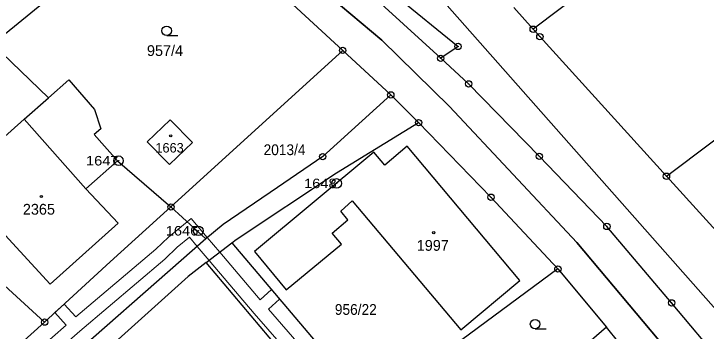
# Model space of a CAD drawing. Extents: x -679733 to -673243, y -1075091 to -1066557.
# Drawn here: x -676314.1 to -676205, y -1070466.2 to -1070416.1 of the extents above; entities that cross this region are included whole.
import ezdxf
from ezdxf.enums import TextEntityAlignment as Align

# ---------------------------------------------------------------- set-up
doc = ezdxf.new("R2010")
doc.units = 0
doc.header["$LTSCALE"] = 0.68
for name, color, linetype, lineweight in [('1', 7, 'Continuous', 25), ('13', 7, 'Continuous', 13), ('3', 7, 'Continuous', 25), ('4', 7, 'Continuous', 13), ('5', 7, 'Continuous', 25), ('6', 7, 'Continuous', 35), ('8', 7, 'Continuous', 25)]:
    doc.layers.add(name, color=color, linetype=linetype, lineweight=lineweight)
doc.layers.add('2', color=7, linetype='Continuous')

msp = doc.modelspace()

# ---------------------------------------------------------------- linework, layer by layer
at = {"layer": '1'}
for p, q in [((-676235.28, -1070415.17), (-676232.22, -1070418.57)), ((-676262.25, -1070421.91), (-676254.67, -1070428.94)), ((-676250.28, -1070433.31), (-676254.67, -1070428.94)), ((-676297.74, -1070439.33), (-676302.72, -1070443.77)), ((-676283.83, -1070451.63), (-676289.31, -1070446.62)), ((-676283.75, -1070455.38), (-676279.7, -1070452.27)), ((-676279.7, -1070452.27), (-676257.25, -1070478.8)), ((-676261.13, -1070482.24), (-676283.75, -1070455.38)), ((-676228.33, -1070456.39), (-676243.46, -1070467.6))]:
    msp.add_line(p, q, dxfattribs=at)
for points in [[(-676043.03, -1070263.23), (-676102.28, -1070317.37), (-676133.46, -1070342.07), (-676206.69, -1070399.26), (-676232.22, -1070418.57)], [(-676211.22, -1070441.76), (-676168.48, -1070409.51), (-676068.38, -1070325.38), (-676023.75, -1070282.4)], [(-676289.21, -1070397.75), (-676307.39, -1070412.73), (-676317.42, -1070420.91), (-676308.59, -1070429.38), (-676305.39, -1070426.58)], [(-676262.25, -1070421.91), (-676272.77, -1070412.13), (-676289.21, -1070397.75)], [(-676266.15, -1070405.58), (-676263.78, -1070404.52), (-676253.86, -1070413.25), (-676244.07, -1070421.3), (-676246.8, -1070423.16)], [(-676246.8, -1070423.16), (-676255.59, -1070415.08), (-676266.15, -1070405.58)], [(-676232.22, -1070418.57), (-676231.17, -1070419.75), (-676211.22, -1070441.76)], [(-676297.74, -1070439.33), (-676289.31, -1070446.62), (-676262.25, -1070421.91)], [(-676141.83, -1070569.92), (-676144.44, -1070564.33), (-676152.99, -1070546.76), (-676164.18, -1070526.62), (-676174.53, -1070509.34), (-676186.18, -1070492.73), (-676198.64, -1070476.27), (-676202.38, -1070471.31), (-676210.41, -1070461.74), (-676220.62, -1070449.69), (-676231.26, -1070438.62), (-676242.4, -1070427.2), (-676246.8, -1070423.16)], [(-676305.39, -1070426.58), (-676301.35, -1070431.22), (-676300.37, -1070434.31), (-676301.39, -1070435.2), (-676297.74, -1070439.33)], [(-676254.67, -1070428.94), (-676265.4, -1070438.67), (-676272.53, -1070443.52), (-676281.08, -1070449.38), (-676283.83, -1070451.63)], [(-676315.42, -1070451.08), (-676318.69, -1070454.02), (-676326.48, -1070445.29), (-676323.21, -1070442.37), (-676312.46, -1070432.78), (-676308.59, -1070429.38)], [(-676279.7, -1070452.27), (-676279.04, -1070451.76), (-676263.23, -1070441.22), (-676250.28, -1070433.31)], [(-676250.28, -1070433.31), (-676238.88, -1070445.08), (-676228.33, -1070456.39), (-676220.7, -1070465.59)], [(-676262.55, -1070447.28), (-676260.76, -1070445.65), (-676243.63, -1070466.02), (-676234.35, -1070458.21), (-676252.11, -1070437.03), (-676255.62, -1070440), (-676257.32, -1070437.95)], [(-676257.32, -1070437.95), (-676276.16, -1070453.65), (-676271.18, -1070459.7), (-676262.45, -1070452.46), (-676263.88, -1070450.74), (-676261.45, -1070448.62), (-676262.55, -1070447.28)], [(-676128.14, -1070569.09), (-676136.22, -1070550.32), (-676158.18, -1070512.48), (-676186.89, -1070468.59), (-676188.3, -1070467.03), (-676191.43, -1070463.58), (-676211.22, -1070441.76)], [(-676302.72, -1070443.77), (-676297.62, -1070449.17), (-676308.33, -1070458.79), (-676315.42, -1070451.08)], [(-676309.22, -1070464.78), (-676298.88, -1070455.25), (-676289.31, -1070446.62)], [(-676283.83, -1070451.63), (-676309.29, -1070474.03), (-676329.29, -1070492.8), (-676393.81, -1070549.68), (-676407.48, -1070563.59), (-676408.1, -1070570), (-676404.16, -1070564.97), (-676403.29, -1070564.16)], [(-676323.98, -1070451.37), (-676318.76, -1070456.11), (-676309.22, -1070464.78)], [(-676283.75, -1070455.38), (-676286.62, -1070457.59), (-676330.13, -1070496.75), (-676340.18, -1070505.73), (-676339.85, -1070506.11)], [(-676309.22, -1070464.78), (-676321.63, -1070475.96), (-676337.6, -1070490.6)], [(-676211.99, -1070476.56), (-676218.72, -1070467.98), (-676220.7, -1070465.59), (-676230.58, -1070474.19)]]:
    msp.add_lwpolyline(points, dxfattribs=at)
msp.add_lwpolyline([(-676289.44, -1070432.85), (-676285.94, -1070436.45), (-676289.53, -1070439.9), (-676293.04, -1070436.34)], close=True, dxfattribs=at)
at = {"layer": '13'}
msp.add_lwpolyline([(-676331.48, -1070491.31), (-676312.91, -1070474.42), (-676310.48, -1070472.25), (-676308.71, -1070470.61), (-676303.68, -1070466.2), (-676290.26, -1070454.84), (-676288.31, -1070452.95), (-676286.4, -1070451.4), (-676285.19, -1070452.83), (-676283.59, -1070451.44), (-676286.12, -1070448.46), (-676286.74, -1070448.97), (-676289.71, -1070451.37), (-676291.68, -1070453.28), (-676304.31, -1070463.97), (-676306.13, -1070461.94), (-676307.61, -1070463.29), (-676305.83, -1070465.28), (-676310.13, -1070469.05), (-676311.9, -1070470.69), (-676313.6, -1070472.21), (-676315.38, -1070470.33)], dxfattribs=at)
for points in [[(-676285.19, -1070452.83), (-676283.31, -1070455.04), (-676281.63, -1070453.75), (-676283.59, -1070451.44)], [(-676283.31, -1070455.04), (-676276.19, -1070463.41), (-676260.39, -1070481.58), (-676257.44, -1070478.97), (-676257.81, -1070478.55), (-676259.17, -1070479.78), (-676273.95, -1070462.76), (-676272.19, -1070461.15), (-676273.48, -1070459.62), (-676275.26, -1070461.24), (-676281.63, -1070453.75)]]:
    msp.add_lwpolyline(points, close=True, dxfattribs=at)
at = {"layer": '3'}
for p, q in [((-676289.983, -1070419.57), (-676288.233, -1070419.57)), ((-676231.933, -1070465.85), (-676230.183, -1070465.85))]:
    msp.add_line(p, q, dxfattribs=at)
for centre in [(-676289.9829, -1070418.8198), (-676231.9329, -1070465.0998)]:
    msp.add_circle(centre, 0.75, dxfattribs=at)
at = {"layer": '4'}
msp.add_line((-676312.46, -1070432.78), (-676302.72, -1070443.77), dxfattribs=at)
at = {"layer": '5'}
for centre in [(-676289.3568, -1070435.3992), (-676309.7268, -1070444.9692), (-676247.8968, -1070450.6592)]:
    msp.add_circle(centre, 0.175, dxfattribs=at)
at = {"layer": '6'}
for p, q in [((-676197.26, -1070469.8), (-676275.07, -1070381.63)), ((-676288.23, -1070393.26), (-676256.09, -1070420.29)), ((-676256.09, -1070420.29), (-676245.39, -1070430.79)), ((-676245.39, -1070430.79), (-676225.37, -1070452.22)), ((-676225.37, -1070452.22), (-676204.63, -1070476.9))]:
    msp.add_line(p, q, dxfattribs=at)
at = {"layer": '8'}
for centre, radius in [((-676232.22, -1070418.5699), 0.5), ((-676232.22, -1070418.5699), 0.0303), ((-676231.17, -1070419.7499), 0.5), ((-676231.17, -1070419.7499), 0.0303), ((-676244.07, -1070421.2999), 0.5), ((-676244.07, -1070421.2999), 0.0303), ((-676262.25, -1070421.9099), 0.5), ((-676262.25, -1070421.9099), 0.0303), ((-676246.8, -1070423.1599), 0.5), ((-676246.8, -1070423.1599), 0.0303), ((-676242.4, -1070427.1999), 0.5), ((-676242.4, -1070427.1999), 0.0303), ((-676254.67, -1070428.9399), 0.5), ((-676254.67, -1070428.9399), 0.0303), ((-676250.28, -1070433.3099), 0.5), ((-676250.28, -1070433.3099), 0.0303), ((-676297.57, -1070439.3198), 0.75), ((-676265.4, -1070438.6699), 0.5), ((-676265.4, -1070438.6699), 0.0303), ((-676231.26, -1070438.6199), 0.5), ((-676231.26, -1070438.6199), 0.0303), ((-676297.57, -1070439.3198), 0.03), ((-676211.22, -1070441.7599), 0.5), ((-676211.22, -1070441.7599), 0.0303), ((-676263.2, -1070442.8998), 0.75), ((-676263.2, -1070442.8998), 0.03), ((-676238.88, -1070445.0799), 0.5), ((-676238.88, -1070445.0799), 0.0303), ((-676289.31, -1070446.6199), 0.5), ((-676289.31, -1070446.6199), 0.0303), ((-676285, -1070450.3698), 0.75), ((-676220.62, -1070449.6899), 0.5), ((-676220.62, -1070449.6899), 0.0303), ((-676285, -1070450.3698), 0.03), ((-676228.33, -1070456.3899), 0.5), ((-676228.33, -1070456.3899), 0.0303), ((-676210.41, -1070461.7399), 0.5), ((-676210.41, -1070461.7399), 0.0303), ((-676309.22, -1070464.7799), 0.5), ((-676309.22, -1070464.7799), 0.0303)]:
    msp.add_circle(centre, radius, dxfattribs=at)

# ---------------------------------------------------------------- texts
at = {"layer": '2'}
for s, height, p in [('957/4', 1.7, (-676290.25, -1070422.8)), ('1663', 1.5, (-676289.53, -1070438.03)), ('2365', 1.7, (-676310.12, -1070447.83)), ('1997', 1.7, (-676248.05, -1070453.529))]:
    msp.add_text(s, height=height, dxfattribs=at).set_placement(p, align=Align.CENTER)
at = {"layer": '2', "width": 0.95}
for s, p in [('2013/4', (-676271.409, -1070438.44)), ('956/22', (-676260.179, -1070463.64))]:
    msp.add_text(s, height=1.7, dxfattribs=at).set_placement(p, align=Align.CENTER)
at = {"layer": '8', "width": 1.15}
for s, p in [('1647', (-676297.569, -1070440.07)), ('1648', (-676263.199, -1070443.649)), ('1646', (-676284.999, -1070451.12))]:
    msp.add_text(s, height=1.5, dxfattribs=at).set_placement(p, align=Align.RIGHT)

doc.saveas('drawing.dxf')
